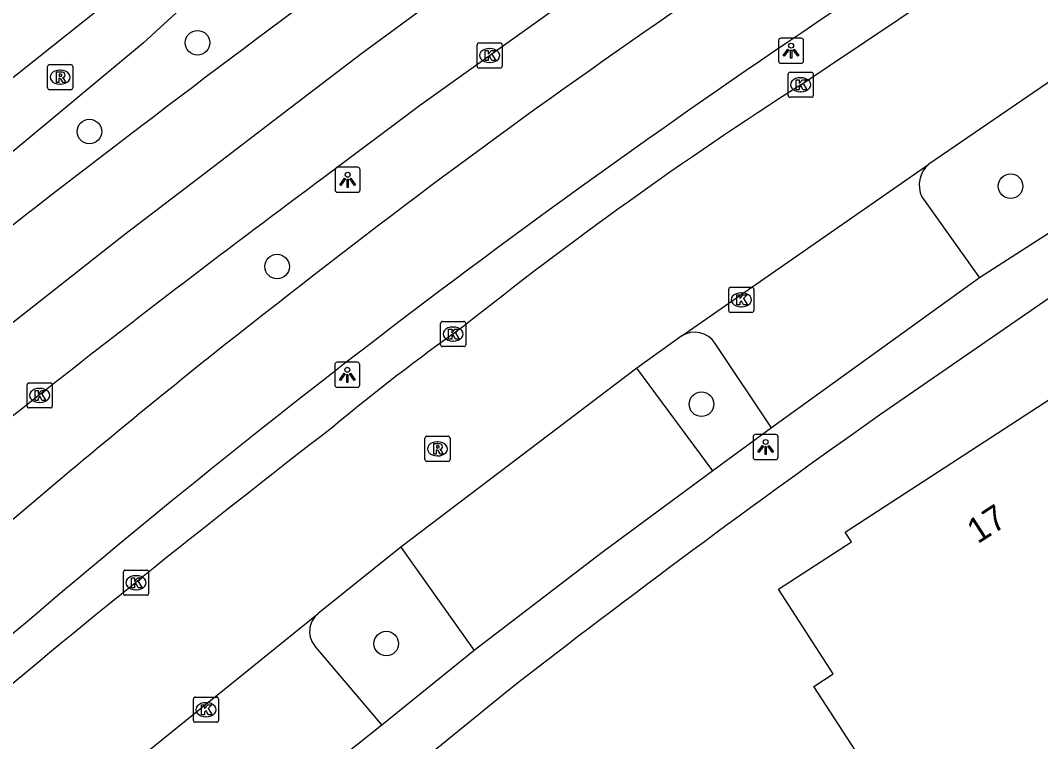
# Model space of a CAD drawing. Extents: x 157793 to 159380, y 380882 to 382313.
# Drawn here: x 159254 to 159294.62, y 382224.99 to 382253.7 of the extents above; entities that cross this region are included whole.
import ezdxf

# ---------------------------------------------------------------- set-up
doc = ezdxf.new("R2010")
doc.units = 0
for name, color, linetype in [('IMGEO_Boom', 7, 'Continuous'), ('IMGEO_Fietspad_gesloten', 7, 'Continuous'), ('IMGEO_Kolk', 7, 'Continuous'), ('IMGEO_Lichtpunt', 7, 'Continuous'), ('IMGEO_Pand', 7, 'Continuous'), ('IMGEO_Pand_nummerreeks', 7, 'Continuous'), ('IMGEO_Parkeervlak_open', 7, 'Continuous'), ('IMGEO_Rijbaan_lokaal_open', 7, 'Continuous'), ('IMGEO_Rijbaan_regionaal_gesloten', 7, 'Continuous'), ('IMGEO_Rioolput', 7, 'Continuous'), ('IMGEO_Voetpad_open', 7, 'Continuous')]:
    doc.layers.add(name, color=color, linetype=linetype)

msp = doc.modelspace()

# ---------------------------------------------------------------- linework, layer by layer
at = {"layer": 'IMGEO_Boom'}
for centre in [(159261.052, 382252.811), (159256.75, 382249.278), (159293.423, 382247.103), (159264.222, 382243.902), (159281.117, 382238.423), (159268.567, 382228.893)]:
    msp.add_circle(centre, 0.489, dxfattribs=at)
at = {"layer": 'IMGEO_Fietspad_gesloten'}
msp.add_lwpolyline([(159255.669, 382235.495), (159239.681, 382221.971)], dxfattribs=at)
for centre, radius, start, end in [((159675.057, 381675.887), 696.679, 122.302423, 124.088238), ((159448.902, 382008.065), 298.374, 124.13598, 128.13216), ((159479.319, 381965.734), 346.93, 124.14525, 131.36047), ((159443.652, 382012.038), 292.011, 127.80317, 130.07208)]:
    msp.add_arc(centre, radius, start, end, dxfattribs=at)
at = {"layer": 'IMGEO_Kolk'}
for p, q in [((159272.18, 382251.878), (159272.18, 382252.73)), ((159272.255, 382252.804), (159273.107, 382252.804)), ((159272.668, 382252.584), (159272.693, 382252.584)), ((159273.181, 382252.73), (159273.181, 382251.878)), ((159273.107, 382251.804), (159272.255, 382251.804)), ((159272.691, 382252.024), (159272.666, 382252.024)), ((159284.567, 382250.714), (159284.567, 382251.566)), ((159284.642, 382251.64), (159285.494, 382251.64)), ((159285.055, 382251.42), (159285.08, 382251.42)), ((159285.568, 382251.566), (159285.568, 382250.714)), ((159285.494, 382250.64), (159284.642, 382250.64)), ((159285.078, 382250.86), (159285.053, 382250.86)), ((159282.2, 382242.153), (159282.2, 382243.005)), ((159282.275, 382243.079), (159283.127, 382243.079)), ((159282.688, 382242.859), (159282.713, 382242.859)), ((159283.201, 382243.005), (159283.201, 382242.153)), ((159283.127, 382242.079), (159282.275, 382242.079)), ((159282.711, 382242.299), (159282.686, 382242.299)), ((159270.728, 382240.789), (159270.728, 382241.641)), ((159270.803, 382241.715), (159271.655, 382241.715)), ((159271.729, 382241.641), (159271.729, 382240.789)), ((159271.216, 382241.495), (159271.241, 382241.495)), ((159271.239, 382240.935), (159271.214, 382240.935)), ((159271.655, 382240.715), (159270.803, 382240.715)), ((159254.268, 382238.346), (159254.268, 382239.198)), ((159254.343, 382239.272), (159255.195, 382239.272)), ((159255.269, 382239.198), (159255.269, 382238.346)), ((159254.756, 382239.052), (159254.781, 382239.052)), ((159254.779, 382238.492), (159254.754, 382238.492)), ((159255.195, 382238.272), (159254.343, 382238.272)), ((159258.103, 382230.89), (159258.103, 382231.742)), ((159258.178, 382231.816), (159259.03, 382231.816)), ((159258.591, 382231.596), (159258.616, 382231.596)), ((159259.104, 382231.742), (159259.104, 382230.89)), ((159258.614, 382231.036), (159258.589, 382231.036)), ((159259.03, 382230.816), (159258.178, 382230.816)), ((159260.887, 382225.833), (159260.887, 382226.685)), ((159260.962, 382226.759), (159261.814, 382226.759)), ((159261.888, 382226.685), (159261.888, 382225.833)), ((159261.375, 382226.539), (159261.4, 382226.539)), ((159261.814, 382225.759), (159260.962, 382225.759)), ((159261.398, 382225.979), (159261.373, 382225.979))]:
    msp.add_line(p, q, dxfattribs=at)
for points in [[(159272.18, 382251.878), (159272.18, 382252.73)], [(159272.255, 382252.804), (159273.107, 382252.804)], [(159273.181, 382252.73), (159273.181, 382251.878)], [(159272.501, 382252.504), (159272.624, 382252.504), (159272.624, 382252.353), (159272.754, 382252.504), (159272.918, 382252.504), (159272.772, 382252.353), (159272.925, 382252.104), (159272.773, 382252.104), (159272.688, 382252.268), (159272.624, 382252.201), (159272.624, 382252.104), (159272.501, 382252.104), (159272.501, 382252.504)], [(159273.107, 382251.804), (159272.255, 382251.804)], [(159284.567, 382250.714), (159284.567, 382251.566)], [(159284.642, 382251.64), (159285.494, 382251.64)], [(159284.888, 382251.34), (159285.011, 382251.34), (159285.011, 382251.189), (159285.141, 382251.34), (159285.305, 382251.34), (159285.159, 382251.189), (159285.312, 382250.94), (159285.16, 382250.94), (159285.075, 382251.104), (159285.011, 382251.037), (159285.011, 382250.94), (159284.888, 382250.94), (159284.888, 382251.34)], [(159285.568, 382251.566), (159285.568, 382250.714)], [(159285.494, 382250.64), (159284.642, 382250.64)], [(159282.2, 382242.153), (159282.2, 382243.005)], [(159282.275, 382243.079), (159283.127, 382243.079)], [(159283.201, 382243.005), (159283.201, 382242.153)], [(159282.521, 382242.779), (159282.644, 382242.779), (159282.644, 382242.628), (159282.774, 382242.779), (159282.938, 382242.779), (159282.792, 382242.628), (159282.945, 382242.379), (159282.793, 382242.379), (159282.708, 382242.543), (159282.644, 382242.476), (159282.644, 382242.379), (159282.521, 382242.379), (159282.521, 382242.779)], [(159283.127, 382242.079), (159282.275, 382242.079)], [(159270.728, 382240.789), (159270.728, 382241.641)], [(159270.803, 382241.715), (159271.655, 382241.715)], [(159271.729, 382241.641), (159271.729, 382240.789)], [(159271.049, 382241.415), (159271.172, 382241.415), (159271.172, 382241.264), (159271.302, 382241.415), (159271.466, 382241.415), (159271.32, 382241.264), (159271.473, 382241.015), (159271.321, 382241.015), (159271.236, 382241.179), (159271.172, 382241.112), (159271.172, 382241.015), (159271.049, 382241.015), (159271.049, 382241.415)], [(159271.655, 382240.715), (159270.803, 382240.715)], [(159254.268, 382238.346), (159254.268, 382239.198)], [(159254.343, 382239.272), (159255.195, 382239.272)], [(159255.269, 382239.198), (159255.269, 382238.346)], [(159254.589, 382238.972), (159254.712, 382238.972), (159254.712, 382238.821), (159254.842, 382238.972), (159255.006, 382238.972), (159254.86, 382238.821), (159255.013, 382238.572), (159254.861, 382238.572), (159254.776, 382238.736), (159254.712, 382238.669), (159254.712, 382238.572), (159254.589, 382238.572), (159254.589, 382238.972)], [(159255.195, 382238.272), (159254.343, 382238.272)], [(159258.103, 382230.89), (159258.103, 382231.742)], [(159258.178, 382231.816), (159259.03, 382231.816)], [(159258.424, 382231.516), (159258.547, 382231.516), (159258.547, 382231.365), (159258.677, 382231.516), (159258.841, 382231.516), (159258.695, 382231.365), (159258.848, 382231.116), (159258.696, 382231.116), (159258.611, 382231.28), (159258.547, 382231.213), (159258.547, 382231.116), (159258.424, 382231.116), (159258.424, 382231.516)], [(159259.104, 382231.742), (159259.104, 382230.89)], [(159259.03, 382230.816), (159258.178, 382230.816)], [(159260.887, 382225.833), (159260.887, 382226.685)], [(159260.962, 382226.759), (159261.814, 382226.759)], [(159261.888, 382226.685), (159261.888, 382225.833)], [(159261.208, 382226.459), (159261.331, 382226.459), (159261.331, 382226.308), (159261.461, 382226.459), (159261.625, 382226.459), (159261.479, 382226.308), (159261.632, 382226.059), (159261.48, 382226.059), (159261.395, 382226.223), (159261.331, 382226.156), (159261.331, 382226.059), (159261.208, 382226.059), (159261.208, 382226.459)], [(159261.814, 382225.759), (159260.962, 382225.759)]]:
    msp.add_lwpolyline(points, dxfattribs=at)
for centre, start, end in [((159272.257, 382252.728), 91.552, 178.448), ((159272.257, 382252.728), 91.552, 178.448), ((159273.105, 382252.728), 1.552, 88.448), ((159273.105, 382252.728), 1.552, 88.448), ((159272.257, 382251.88), 181.552, 268.448), ((159272.257, 382251.88), 181.552, 268.448), ((159273.105, 382251.88), 271.552, 358.448), ((159273.105, 382251.88), 271.552, 358.448), ((159284.644, 382251.564), 91.552, 178.448), ((159284.644, 382251.564), 91.552, 178.448), ((159285.492, 382251.564), 1.552, 88.448), ((159285.492, 382251.564), 1.552, 88.448), ((159284.644, 382250.716), 181.552, 268.448), ((159284.644, 382250.716), 181.552, 268.448), ((159285.492, 382250.716), 271.552, 358.448), ((159285.492, 382250.716), 271.552, 358.448), ((159282.277, 382243.003), 91.552, 178.448), ((159282.277, 382243.003), 91.552, 178.448), ((159283.125, 382243.003), 1.552, 88.448), ((159283.125, 382243.003), 1.552, 88.448), ((159282.277, 382242.155), 181.552, 268.448), ((159282.277, 382242.155), 181.552, 268.448), ((159283.125, 382242.155), 271.552, 358.448), ((159283.125, 382242.155), 271.552, 358.448), ((159270.805, 382241.639), 91.552, 178.448), ((159270.805, 382241.639), 91.552, 178.448), ((159271.653, 382241.639), 1.552, 88.448), ((159271.653, 382241.639), 1.552, 88.448), ((159270.805, 382240.791), 181.552, 268.448), ((159270.805, 382240.791), 181.552, 268.448), ((159271.653, 382240.791), 271.552, 358.448), ((159271.653, 382240.791), 271.552, 358.448), ((159254.345, 382239.196), 91.552, 178.448), ((159254.345, 382239.196), 91.552, 178.448), ((159255.193, 382239.196), 1.552, 88.448), ((159255.193, 382239.196), 1.552, 88.448), ((159254.345, 382238.348), 181.552, 268.448), ((159254.345, 382238.348), 181.552, 268.448), ((159255.193, 382238.348), 271.552, 358.448), ((159255.193, 382238.348), 271.552, 358.448), ((159258.18, 382231.74), 91.552, 178.448), ((159258.18, 382231.74), 91.552, 178.448), ((159259.028, 382231.74), 1.552, 88.448), ((159259.028, 382231.74), 1.552, 88.448), ((159258.18, 382230.892), 181.552, 268.448), ((159258.18, 382230.892), 181.552, 268.448), ((159259.028, 382230.892), 271.552, 358.448), ((159259.028, 382230.892), 271.552, 358.448), ((159260.964, 382226.683), 91.552, 178.448), ((159260.964, 382226.683), 91.552, 178.448), ((159261.812, 382226.683), 1.552, 88.448), ((159261.812, 382226.683), 1.552, 88.448), ((159260.964, 382225.835), 181.552, 268.448), ((159260.964, 382225.835), 181.552, 268.448), ((159261.812, 382225.835), 271.552, 358.448), ((159261.812, 382225.835), 271.552, 358.448)]:
    msp.add_arc(centre, 0.0765, start, end, dxfattribs=at)
for centre, major_axis, ratio, start_param, end_param in [((159272.667, 382252.304), (-0.387, 0.002), 0.722429, 4.712389, 7.853982), ((159272.692, 382252.304), (-0.39, 0.002), 0.717154, 1.570796, 4.712389), ((159285.054, 382251.14), (-0.387, 0.002), 0.722429, 4.712389, 7.853982), ((159285.079, 382251.14), (-0.39, 0.002), 0.717154, 1.570796, 4.712389), ((159282.687, 382242.579), (-0.387, 0.002), 0.722429, 4.712389, 7.853982), ((159282.712, 382242.579), (-0.39, 0.002), 0.717154, 1.570796, 4.712389), ((159271.215, 382241.215), (-0.387, 0.002), 0.722429, 4.712389, 7.853982), ((159271.24, 382241.215), (-0.39, 0.002), 0.717154, 1.570796, 4.712389), ((159254.755, 382238.772), (-0.387, 0.002), 0.722429, 4.712389, 7.853982), ((159254.78, 382238.772), (-0.39, 0.002), 0.717154, 1.570796, 4.712389), ((159258.59, 382231.316), (-0.387, 0.002), 0.722429, 4.712389, 7.853982), ((159258.615, 382231.316), (-0.39, 0.002), 0.717154, 1.570796, 4.712389), ((159261.374, 382226.259), (-0.387, 0.002), 0.722429, 4.712389, 7.853982), ((159261.399, 382226.259), (-0.39, 0.002), 0.717154, 1.570796, 4.712389)]:
    msp.add_ellipse(centre, major_axis=major_axis, ratio=ratio, start_param=start_param, end_param=end_param, dxfattribs=at)
at = {"layer": 'IMGEO_Lichtpunt'}
for p, q in [((159285.089, 382252.994), (159284.281, 382252.994)), ((159285.089, 382252.994), (159284.281, 382252.994)), ((159284.187, 382252.899), (159284.187, 382252.092)), ((159284.187, 382252.899), (159284.187, 382252.092)), ((159285.183, 382252.092), (159285.183, 382252.899)), ((159285.183, 382252.092), (159285.183, 382252.899)), ((159284.281, 382251.998), (159285.089, 382251.998)), ((159284.281, 382251.998), (159285.089, 382251.998)), ((159266.532, 382247.759), (159266.532, 382246.952)), ((159266.532, 382247.759), (159266.532, 382246.952)), ((159267.434, 382247.854), (159266.626, 382247.854)), ((159267.434, 382247.854), (159266.626, 382247.854)), ((159267.528, 382246.952), (159267.528, 382247.759)), ((159267.528, 382246.952), (159267.528, 382247.759)), ((159266.626, 382246.858), (159267.434, 382246.858)), ((159266.626, 382246.858), (159267.434, 382246.858)), ((159266.517, 382239.995), (159266.517, 382239.188)), ((159266.517, 382239.995), (159266.517, 382239.188)), ((159267.419, 382240.09), (159266.611, 382240.09)), ((159267.419, 382240.09), (159266.611, 382240.09)), ((159267.513, 382239.188), (159267.513, 382239.995)), ((159267.513, 382239.188), (159267.513, 382239.995)), ((159266.611, 382239.094), (159267.419, 382239.094)), ((159266.611, 382239.094), (159267.419, 382239.094)), ((159283.173, 382237.12), (159283.173, 382236.313)), ((159283.173, 382237.12), (159283.173, 382236.313)), ((159284.075, 382237.215), (159283.267, 382237.215)), ((159284.075, 382237.215), (159283.267, 382237.215)), ((159284.169, 382236.313), (159284.169, 382237.12)), ((159284.169, 382236.313), (159284.169, 382237.12)), ((159283.267, 382236.219), (159284.075, 382236.219)), ((159283.267, 382236.219), (159284.075, 382236.219))]:
    msp.add_line(p, q, dxfattribs=at)
for points in [[(159284.561, 382252.563), (159284.6, 382252.535), (159284.412, 382252.273), (159284.374, 382252.3), (159284.561, 382252.563)], [(159284.773, 382252.535), (159284.811, 382252.562), (159284.998, 382252.3), (159284.959, 382252.272), (159284.773, 382252.535)], [(159284.663, 382252.515), (159284.71, 382252.515), (159284.71, 382252.193), (159284.663, 382252.193), (159284.663, 382252.515)], [(159266.906, 382247.423), (159266.945, 382247.395), (159266.757, 382247.133), (159266.719, 382247.16), (159266.906, 382247.423)], [(159267.008, 382247.375), (159267.055, 382247.375), (159267.055, 382247.053), (159267.008, 382247.053), (159267.008, 382247.375)], [(159267.118, 382247.395), (159267.156, 382247.422), (159267.343, 382247.16), (159267.304, 382247.132), (159267.118, 382247.395)], [(159266.891, 382239.659), (159266.93, 382239.631), (159266.742, 382239.369), (159266.704, 382239.396), (159266.891, 382239.659)], [(159266.993, 382239.611), (159267.04, 382239.611), (159267.04, 382239.289), (159266.993, 382239.289), (159266.993, 382239.611)], [(159267.103, 382239.631), (159267.141, 382239.658), (159267.328, 382239.396), (159267.289, 382239.368), (159267.103, 382239.631)], [(159283.547, 382236.784), (159283.586, 382236.756), (159283.398, 382236.494), (159283.36, 382236.521), (159283.547, 382236.784)], [(159283.649, 382236.736), (159283.696, 382236.736), (159283.696, 382236.414), (159283.649, 382236.414), (159283.649, 382236.736)], [(159283.759, 382236.756), (159283.797, 382236.783), (159283.984, 382236.521), (159283.945, 382236.493), (159283.759, 382236.756)]]:
    msp.add_lwpolyline(points, dxfattribs=at)
for centre in [(159284.686, 382252.697), (159267.031, 382247.557), (159267.016, 382239.793), (159283.672, 382236.918)]:
    msp.add_circle(centre, 0.0994, dxfattribs=at)
for centre, start, end in [((159284.281, 382252.899), 90, 180), ((159284.281, 382252.899), 90, 180), ((159285.089, 382252.899), 0, 90), ((159285.089, 382252.899), 0, 90), ((159284.281, 382252.092), 180, 270), ((159284.281, 382252.092), 180, 270), ((159285.089, 382252.092), 270, 0), ((159285.089, 382252.092), 270, 360), ((159266.626, 382247.759), 90, 180), ((159266.626, 382247.759), 90, 180), ((159267.434, 382247.759), 0, 90), ((159267.434, 382247.759), 0, 90), ((159266.626, 382246.952), 180, 270), ((159266.626, 382246.952), 180, 270), ((159267.434, 382246.952), 270, 0), ((159267.434, 382246.952), 270, 360), ((159266.611, 382239.995), 90, 180), ((159266.611, 382239.995), 90, 180), ((159267.419, 382239.995), 0, 90), ((159267.419, 382239.995), 0, 90), ((159266.611, 382239.188), 180, 270), ((159266.611, 382239.188), 180, 270), ((159267.419, 382239.188), 270, 0), ((159267.419, 382239.188), 270, 360), ((159283.267, 382237.12), 90, 180), ((159283.267, 382237.12), 90, 180), ((159284.075, 382237.12), 0, 90), ((159284.075, 382237.12), 0, 90), ((159283.267, 382236.313), 180, 270), ((159283.267, 382236.313), 180, 270), ((159284.075, 382236.313), 270, 0), ((159284.075, 382236.313), 270, 360)]:
    msp.add_arc(centre, 0.0946, start, end, dxfattribs=at)
at = {"layer": 'IMGEO_Pand'}
msp.add_lwpolyline([(159285.586, 382227.183), (159286.366, 382227.689), (159284.178, 382231.059), (159287.083, 382232.947), (159286.838, 382233.324), (159298.44, 382240.863), (159301.164, 382236.671), (159313.264, 382218.052), (159312.4, 382217.492), (159317.264, 382210.006), (159305.352, 382196.885), (159298.029, 382208.15), (159297.966, 382208.108), (159285.586, 382227.183)], dxfattribs=at)
at = {"layer": 'IMGEO_Parkeervlak_open'}
for points in [[(159289.895, 382246.672), (159292.186, 382243.456)], [(159283.908, 382237.483), (159281.657, 382240.841)], [(159265.768, 382228.739), (159268.388, 382225.644)]]:
    msp.add_lwpolyline(points, dxfattribs=at)
for centre, radius, start, end in [((159290.854, 382247.15), 1.071, 129.6078, 206.4731), ((159280.837, 382240.311), 0.976, 32.8623, 121.4509), ((159266.437, 382229.373), 0.921, 129.2135, 223.4856)]:
    msp.add_arc(centre, radius, start, end, dxfattribs=at)
at = {"layer": 'IMGEO_Rijbaan_lokaal_open'}
for points in [[(159285.068, 382251.14), (159286.196, 382251.896), (159301.513, 382262.162), (159303.623, 382263.459)], [(159296.168, 382252.073), (159290.171, 382247.975)], [(159280.328, 382241.144), (159290.171, 382247.975)], [(159280.328, 382241.144), (159278.548, 382239.859)], [(159278.548, 382239.859), (159269.146, 382232.731)], [(159269.146, 382232.731), (159265.854, 382230.087)], [(159256.658, 382222.655), (159265.854, 382230.087)]]:
    msp.add_lwpolyline(points, dxfattribs=at)
for centre, radius, start, end in [((159372.546, 382114.884), 161.92, 122.70082, 128.56745), ((159319.544, 382173.876), 82.884, 125.34221, 129.84964), ((159529.725, 381895.72), 431.441, 127.6083, 130.16024)]:
    msp.add_arc(centre, radius, start, end, dxfattribs=at)
at = {"layer": 'IMGEO_Rijbaan_regionaal_gesloten'}
for points in [[(159208.181, 382215.197), (159267.484, 382262.412), (159270.9, 382264.905), (159275.889, 382268.212)], [(159272.168, 382265.01), (159258.898, 382252.81), (159253.52, 382248.32), (159210.119, 382213.093)], [(159288.572, 382263.55), (159283.491, 382260.03), (159269.885, 382250.306), (159266.086, 382247.449)], [(159213.699, 382208.963), (159214.879, 382209.914), (159217.968, 382212.485), (159221.052, 382215.022), (159224.065, 382217.5), (159227.227, 382220.101), (159230.386, 382222.665), (159233.485, 382225.261), (159236.584, 382227.858), (159239.476, 382230.176), (159248.778, 382237.812), (159251.844, 382240.223), (159254.967, 382242.68), (159258.164, 382245.196), (159261.34, 382247.622), (159264.464, 382250.009), (159267.589, 382252.396), (159273.614, 382256.831)]]:
    msp.add_lwpolyline(points, dxfattribs=at)
for centre, radius, start, end in [((159662.795, 381719.157), 666.674, 124.75662, 128.295043), ((159554.581, 381858.25), 484.464, 126.54787, 129.83286)]:
    msp.add_arc(centre, radius, start, end, dxfattribs=at)
at = {"layer": 'IMGEO_Rioolput'}
for p, q in [((159255.082, 382251.015), (159255.082, 382251.867)), ((159255.157, 382251.941), (159256.009, 382251.941)), ((159256.083, 382251.867), (159256.083, 382251.015)), ((159255.57, 382251.721), (159255.595, 382251.721)), ((159256.009, 382250.941), (159255.157, 382250.941)), ((159255.593, 382251.161), (159255.568, 382251.161)), ((159270.181, 382237.144), (159271.033, 382237.144)), ((159270.106, 382236.218), (159270.106, 382237.07)), ((159270.594, 382236.924), (159270.619, 382236.924)), ((159271.107, 382237.07), (159271.107, 382236.218)), ((159270.617, 382236.364), (159270.592, 382236.364)), ((159271.033, 382236.144), (159270.181, 382236.144))]:
    msp.add_line(p, q, dxfattribs=at)
for points in [[(159255.082, 382251.015), (159255.082, 382251.867)], [(159255.157, 382251.941), (159256.009, 382251.941)], [(159256.083, 382251.867), (159256.083, 382251.015)], [(159255.671, 382251.639), (159255.419, 382251.641), (159255.419, 382251.241)], [(159255.419, 382251.241), (159255.543, 382251.241), (159255.543, 382251.403), (159255.554, 382251.403)], [(159255.597, 382251.56), (159255.543, 382251.56), (159255.543, 382251.479)], [(159255.543, 382251.479), (159255.595, 382251.479)], [(159255.601, 382251.374), (159255.672, 382251.241), (159255.812, 382251.241), (159255.747, 382251.367)], [(159256.009, 382250.941), (159255.157, 382250.941)], [(159270.181, 382237.144), (159271.033, 382237.144)], [(159270.106, 382236.218), (159270.106, 382237.07)], [(159270.695, 382236.842), (159270.443, 382236.844), (159270.443, 382236.444)], [(159270.621, 382236.763), (159270.567, 382236.763), (159270.567, 382236.682)], [(159271.107, 382237.07), (159271.107, 382236.218)], [(159270.443, 382236.444), (159270.567, 382236.444), (159270.567, 382236.606), (159270.578, 382236.606)], [(159270.567, 382236.682), (159270.619, 382236.682)], [(159270.625, 382236.577), (159270.696, 382236.444), (159270.836, 382236.444), (159270.771, 382236.57)], [(159271.033, 382236.144), (159270.181, 382236.144)]]:
    msp.add_lwpolyline(points, dxfattribs=at)
for centre, radius, start, end in [((159255.159, 382251.865), 0.0765, 91.552, 178.448), ((159255.159, 382251.865), 0.0765, 91.552, 178.448), ((159256.007, 382251.865), 0.0765, 1.552, 88.448), ((159256.007, 382251.865), 0.0765, 1.552, 88.448), ((159255.553, 382251.35), 0.0533, 26.0293, 88.6989), ((159255.579, 382251.668), 0.19, 274.7715, 282.9687), ((159255.603, 382251.464), 0.0964, 77.0061, 93.1865), ((159255.617, 382251.521), 0.0378, 276.6634, 79.6772), ((159255.67, 382251.529), 0.109, 350.3612, 89.416), ((159255.668, 382251.529), 0.112, 277.5842, 350.9817), ((159255.652, 382251.314), 0.108, 29.5134, 73.7905), ((159255.159, 382251.017), 0.0765, 181.552, 268.448), ((159255.159, 382251.017), 0.0765, 181.552, 268.448), ((159256.007, 382251.017), 0.0765, 271.552, 358.448), ((159256.007, 382251.017), 0.0765, 271.552, 358.448), ((159270.183, 382237.068), 0.0765, 91.552, 178.448), ((159270.183, 382237.068), 0.0765, 91.552, 178.448), ((159271.031, 382237.068), 0.0765, 1.552, 88.448), ((159271.031, 382237.068), 0.0765, 1.552, 88.448), ((159270.627, 382236.667), 0.0964, 77.0061, 93.1865), ((159270.641, 382236.724), 0.0378, 276.6634, 79.6772), ((159270.694, 382236.732), 0.109, 350.3612, 89.416), ((159270.692, 382236.732), 0.112, 277.5842, 350.9817), ((159270.577, 382236.553), 0.0533, 26.0293, 88.6989), ((159270.603, 382236.871), 0.19, 274.7715, 282.9687), ((159270.676, 382236.517), 0.108, 29.5134, 73.7905), ((159270.183, 382236.22), 0.0765, 181.552, 268.448), ((159270.183, 382236.22), 0.0765, 181.552, 268.448), ((159271.031, 382236.22), 0.0765, 271.552, 358.448), ((159271.031, 382236.22), 0.0765, 271.552, 358.448)]:
    msp.add_arc(centre, radius, start, end, dxfattribs=at)
for centre, major_axis, ratio, start_param, end_param in [((159255.569, 382251.441), (-0.387, 0.002), 0.722429, 4.712389, 7.853982), ((159255.594, 382251.441), (-0.39, 0.002), 0.717154, 1.570796, 4.712389), ((159270.593, 382236.644), (-0.387, 0.002), 0.722429, 4.712389, 7.853982), ((159270.618, 382236.644), (-0.39, 0.002), 0.717154, 1.570796, 4.712389)]:
    msp.add_ellipse(centre, major_axis=major_axis, ratio=ratio, start_param=start_param, end_param=end_param, dxfattribs=at)
at = {"layer": 'IMGEO_Voetpad_open'}
for points in [[(159341.605, 382271.577), (159331.607, 382265.772), (159315.941, 382256.23), (159299.584, 382245.833), (159288.209, 382237.987)], [(159299.724, 382248.41), (159297.159, 382246.648), (159292.186, 382243.456)], [(159292.186, 382243.456), (159283.908, 382237.483)], [(159281.567, 382235.774), (159278.548, 382239.859)], [(159283.908, 382237.483), (159281.567, 382235.774)], [(159281.567, 382235.774), (159277.166, 382232.525), (159272.073, 382228.618)], [(159269.146, 382232.731), (159272.073, 382228.618)], [(159272.073, 382228.618), (159268.388, 382225.644)], [(159273.46, 382227.052), (159262.537, 382218.172), (159258.885, 382215.328), (159243.409, 382202.263), (159224.02, 382185.305)], [(159268.388, 382225.644), (159264.514, 382222.561), (159260.613, 382219.315)]]:
    msp.add_lwpolyline(points, dxfattribs=at)
msp.add_arc((159513.393, 381918.848), 390.586, 125.20668, 127.90026, dxfattribs=at)

# ---------------------------------------------------------------- texts
at = {"layer": 'IMGEO_Pand_nummerreeks'}
msp.add_text('17', height=1, rotation=33.0138, dxfattribs=at).set_placement((159292.112, 382232.84))

doc.saveas('drawing.dxf')
